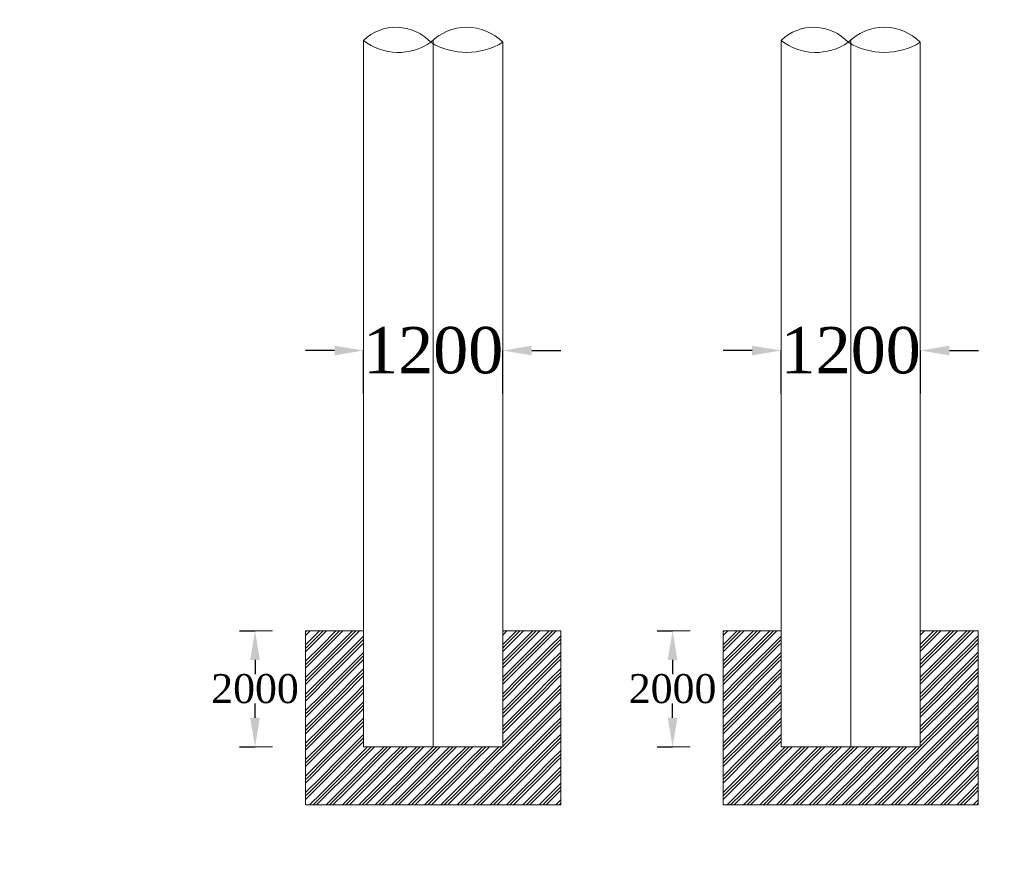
# Model space of a CAD drawing. Header units: millimetres. Extents: x -20950785 to 389010297, y -11535949 to 14056629.
# Tile 280 of 654: x 13514325 to 13531303, y -425174 to -410692. Entities that reach past the tile are written whole.
import ezdxf

# ---------------------------------------------------------------- set-up
doc = ezdxf.new("R2010")
doc.units = ezdxf.units.MM
doc.header["$LTSCALE"] = 60
doc.header["$MEASUREMENT"] = 0
doc.styles.add('PDF Arial Bold', font='times.ttf')
doc.dimstyles.get("Standard").update_dxf_attribs({"dimtxt": 400, "dimasz": 215, "dimexe": 0.18, "dimexo": 0.0625, "dimgap": 0.09, "dimtad": 0, "dimtih": 1, "dimtoh": 1, "dimdec": 0, "dimzin": 4, "dimdsep": 46, "dimtxsty": 'Standard', "dimblk": 'OPEN90', "dimcen": 0, "dimadec": 0, "dimazin": 1, "dimtfac": 1, "dimtdec": 0, "dimtix": 1, "dimtofl": 0, "dimtmove": 0, "dimatfit": 3, "dimldrblk": 'OPEN30', "dimfxl": 1, "dimtolj": 1, "dimtzin": 0, "dimarcsym": 0})

# ---------------------------------------------------------------- blocks, each defined once
blk = doc.blocks.new('*D3802')
at = {"color": 0, "linetype": 'Continuous', "lineweight": -2, "ltscale": 2, "transparency": 16777216}
for p, q in [((13519755, -416398), (13519255, -416398)), ((13520255, -417141), (13520255, -416398)), ((13522655, -417141), (13522655, -416398)), ((13523155, -416398), (13523655, -416398))]:
    blk.add_line(p, q, dxfattribs=at)
at = {"color": 0, "linetype": 'Continuous', "lineweight": 9, "ltscale": 2, "transparency": 16777216}
for points in [[(13519755, -416315), (13519755, -416481), (13520255, -416398)], [(13523155, -416315), (13523155, -416481), (13522655, -416398)]]:
    blk.add_solid(points, dxfattribs=at)
at = {"layer": 'Defpoints', "color": 0, "linetype": 'Continuous', "lineweight": 9, "ltscale": 2, "transparency": 16777216}
for p in [(13522655, -416398), (13520255, -417141), (13522655, -417141)]:
    blk.add_point(p, dxfattribs=at)
at = {"color": 0, "linetype": 'Continuous', "lineweight": 9, "ltscale": 2, "transparency": 16777216, "insert": (13521455, -416398), "char_height": 500, "attachment_point": 5, "style": 'PDF Arial Bold'}
blk.add_mtext('\\A1;{\\H1.6x;1200}', dxfattribs=at)
blk = doc.blocks.new('*D3803')
at = {"color": 0, "linetype": 'Continuous', "lineweight": -2, "ltscale": 2, "transparency": 16777216}
for p, q in [((13519755, -416398), (13519255, -416398)), ((13520255, -417141), (13520255, -416398)), ((13522655, -417141), (13522655, -416398)), ((13523155, -416398), (13523655, -416398))]:
    blk.add_line(p, q, dxfattribs=at)
at = {"color": 0, "linetype": 'Continuous', "lineweight": 9, "ltscale": 2, "transparency": 16777216}
for points in [[(13519755, -416315), (13519755, -416481), (13520255, -416398)], [(13523155, -416315), (13523155, -416481), (13522655, -416398)]]:
    blk.add_solid(points, dxfattribs=at)
at = {"layer": 'Defpoints', "color": 0, "linetype": 'Continuous', "lineweight": 9, "ltscale": 2, "transparency": 16777216}
for p in [(13522655, -416398), (13520255, -417141), (13522655, -417141)]:
    blk.add_point(p, dxfattribs=at)
at = {"color": 0, "linetype": 'Continuous', "lineweight": 9, "ltscale": 2, "transparency": 16777216, "insert": (13521455, -416398), "char_height": 500, "attachment_point": 5, "style": 'PDF Arial Bold'}
blk.add_mtext('\\A1;{\\H1.6x;1200}', dxfattribs=at)
blk = doc.blocks.new('*D3804')
at = {"color": 0, "linetype": 'Continuous', "lineweight": -2, "ltscale": 2, "transparency": 16777216}
for p, q in [((13519755, -416398), (13519255, -416398)), ((13520255, -417141), (13520255, -416398)), ((13522655, -417141), (13522655, -416398)), ((13523155, -416398), (13523655, -416398))]:
    blk.add_line(p, q, dxfattribs=at)
at = {"color": 0, "linetype": 'Continuous', "lineweight": 9, "ltscale": 2, "transparency": 16777216}
for points in [[(13519755, -416315), (13519755, -416481), (13520255, -416398)], [(13523155, -416315), (13523155, -416481), (13522655, -416398)]]:
    blk.add_solid(points, dxfattribs=at)
at = {"layer": 'Defpoints', "color": 0, "linetype": 'Continuous', "lineweight": 9, "ltscale": 2, "transparency": 16777216}
for p in [(13522655, -416398), (13520255, -417141), (13522655, -417141)]:
    blk.add_point(p, dxfattribs=at)
at = {"color": 0, "linetype": 'Continuous', "lineweight": 9, "ltscale": 2, "transparency": 16777216, "insert": (13521455, -416398), "char_height": 500, "attachment_point": 5, "style": 'PDF Arial Bold'}
blk.add_mtext('\\A1;{\\H1.6x;1200}', dxfattribs=at)
blk = doc.blocks.new('*D3805')
at = {"color": 0, "linetype": 'Continuous', "lineweight": -2, "ltscale": 2, "transparency": 16777216}
for p, q in [((13519755, -416398), (13519255, -416398)), ((13520255, -417141), (13520255, -416398)), ((13522655, -417141), (13522655, -416398)), ((13523155, -416398), (13523655, -416398))]:
    blk.add_line(p, q, dxfattribs=at)
at = {"color": 0, "linetype": 'Continuous', "lineweight": 9, "ltscale": 2, "transparency": 16777216}
for points in [[(13519755, -416315), (13519755, -416481), (13520255, -416398)], [(13523155, -416315), (13523155, -416481), (13522655, -416398)]]:
    blk.add_solid(points, dxfattribs=at)
at = {"layer": 'Defpoints', "color": 0, "linetype": 'Continuous', "lineweight": 9, "ltscale": 2, "transparency": 16777216}
for p in [(13522655, -416398), (13520255, -417141), (13522655, -417141)]:
    blk.add_point(p, dxfattribs=at)
at = {"color": 0, "linetype": 'Continuous', "lineweight": 9, "ltscale": 2, "transparency": 16777216, "insert": (13521455, -416398), "char_height": 500, "attachment_point": 5, "style": 'PDF Arial Bold'}
blk.add_mtext('\\A1;{\\H1.6x;1200}', dxfattribs=at)
blk = doc.blocks.new('*D3806')
at = {"color": 0, "linetype": 'Continuous', "lineweight": -2, "ltscale": 2, "transparency": 16777216}
for p, q in [((13519755, -416398), (13519255, -416398)), ((13520255, -417141), (13520255, -416398)), ((13522655, -417141), (13522655, -416398)), ((13523155, -416398), (13523655, -416398))]:
    blk.add_line(p, q, dxfattribs=at)
at = {"color": 0, "linetype": 'Continuous', "lineweight": 9, "ltscale": 2, "transparency": 16777216}
for points in [[(13519755, -416315), (13519755, -416481), (13520255, -416398)], [(13523155, -416315), (13523155, -416481), (13522655, -416398)]]:
    blk.add_solid(points, dxfattribs=at)
at = {"layer": 'Defpoints', "color": 0, "linetype": 'Continuous', "lineweight": 9, "ltscale": 2, "transparency": 16777216}
for p in [(13522655, -416398), (13520255, -417141), (13522655, -417141)]:
    blk.add_point(p, dxfattribs=at)
at = {"color": 0, "linetype": 'Continuous', "lineweight": 9, "ltscale": 2, "transparency": 16777216, "insert": (13521455, -416398), "char_height": 500, "attachment_point": 5, "style": 'PDF Arial Bold'}
blk.add_mtext('\\A1;{\\H1.6x;1200}', dxfattribs=at)
blk = doc.blocks.new('*D3807')
at = {"color": 0, "linetype": 'Continuous', "lineweight": -2, "ltscale": 2, "transparency": 16777216}
for p, q in [((13519755, -416398), (13519255, -416398)), ((13520255, -417141), (13520255, -416398)), ((13522655, -417141), (13522655, -416398)), ((13523155, -416398), (13523655, -416398))]:
    blk.add_line(p, q, dxfattribs=at)
at = {"color": 0, "linetype": 'Continuous', "lineweight": 9, "ltscale": 2, "transparency": 16777216}
for points in [[(13519755, -416315), (13519755, -416481), (13520255, -416398)], [(13523155, -416315), (13523155, -416481), (13522655, -416398)]]:
    blk.add_solid(points, dxfattribs=at)
at = {"layer": 'Defpoints', "color": 0, "linetype": 'Continuous', "lineweight": 9, "ltscale": 2, "transparency": 16777216}
for p in [(13522655, -416398), (13520255, -417141), (13522655, -417141)]:
    blk.add_point(p, dxfattribs=at)
at = {"color": 0, "linetype": 'Continuous', "lineweight": 9, "ltscale": 2, "transparency": 16777216, "insert": (13521455, -416398), "char_height": 500, "attachment_point": 5, "style": 'PDF Arial Bold'}
blk.add_mtext('\\A1;{\\H1.6x;1200}', dxfattribs=at)
blk = doc.blocks.new('*D3808')
at = {"color": 0, "linetype": 'Continuous', "lineweight": -2, "ltscale": 2, "transparency": 16777216}
for p, q in [((13519755, -416398), (13519255, -416398)), ((13520255, -417141), (13520255, -416398)), ((13522655, -417141), (13522655, -416398)), ((13523155, -416398), (13523655, -416398))]:
    blk.add_line(p, q, dxfattribs=at)
at = {"color": 0, "linetype": 'Continuous', "lineweight": 9, "ltscale": 2, "transparency": 16777216}
for points in [[(13519755, -416315), (13519755, -416481), (13520255, -416398)], [(13523155, -416315), (13523155, -416481), (13522655, -416398)]]:
    blk.add_solid(points, dxfattribs=at)
at = {"layer": 'Defpoints', "color": 0, "linetype": 'Continuous', "lineweight": 9, "ltscale": 2, "transparency": 16777216}
for p in [(13522655, -416398), (13520255, -417141), (13522655, -417141)]:
    blk.add_point(p, dxfattribs=at)
at = {"color": 0, "linetype": 'Continuous', "lineweight": 9, "ltscale": 2, "transparency": 16777216, "insert": (13521455, -416398), "char_height": 500, "attachment_point": 5, "style": 'PDF Arial Bold'}
blk.add_mtext('\\A1;{\\H1.6x;1200}', dxfattribs=at)
blk = doc.blocks.new('*D3809')
at = {"color": 0, "linetype": 'Continuous', "lineweight": -2, "ltscale": 2, "transparency": 16777216}
for p, q in [((13519755, -416398), (13519255, -416398)), ((13520255, -417141), (13520255, -416398)), ((13522655, -417141), (13522655, -416398)), ((13523155, -416398), (13523655, -416398))]:
    blk.add_line(p, q, dxfattribs=at)
at = {"color": 0, "linetype": 'Continuous', "lineweight": 9, "ltscale": 2, "transparency": 16777216}
for points in [[(13519755, -416315), (13519755, -416481), (13520255, -416398)], [(13523155, -416315), (13523155, -416481), (13522655, -416398)]]:
    blk.add_solid(points, dxfattribs=at)
at = {"layer": 'Defpoints', "color": 0, "linetype": 'Continuous', "lineweight": 9, "ltscale": 2, "transparency": 16777216}
for p in [(13522655, -416398), (13520255, -417141), (13522655, -417141)]:
    blk.add_point(p, dxfattribs=at)
at = {"color": 0, "linetype": 'Continuous', "lineweight": 9, "ltscale": 2, "transparency": 16777216, "insert": (13521455, -416398), "char_height": 500, "attachment_point": 5, "style": 'PDF Arial Bold'}
blk.add_mtext('\\A1;{\\H1.6x;1200}', dxfattribs=at)
blk = doc.blocks.new('*D3810')
at = {"color": 0, "linetype": 'Continuous', "lineweight": -2, "ltscale": 2, "transparency": 16777216}
for p, q in [((13519755, -416398), (13519255, -416398)), ((13520255, -417141), (13520255, -416398)), ((13522655, -417141), (13522655, -416398)), ((13523155, -416398), (13523655, -416398))]:
    blk.add_line(p, q, dxfattribs=at)
at = {"color": 0, "linetype": 'Continuous', "lineweight": 9, "ltscale": 2, "transparency": 16777216}
for points in [[(13519755, -416315), (13519755, -416481), (13520255, -416398)], [(13523155, -416315), (13523155, -416481), (13522655, -416398)]]:
    blk.add_solid(points, dxfattribs=at)
at = {"layer": 'Defpoints', "color": 0, "linetype": 'Continuous', "lineweight": 9, "ltscale": 2, "transparency": 16777216}
for p in [(13522655, -416398), (13520255, -417141), (13522655, -417141)]:
    blk.add_point(p, dxfattribs=at)
at = {"color": 0, "linetype": 'Continuous', "lineweight": 9, "ltscale": 2, "transparency": 16777216, "insert": (13521455, -416398), "char_height": 500, "attachment_point": 5, "style": 'PDF Arial Bold'}
blk.add_mtext('\\A1;{\\H1.6x;1200}', dxfattribs=at)
blk = doc.blocks.new('*D3811')
at = {"color": 0, "linetype": 'Continuous', "lineweight": -2, "ltscale": 2, "transparency": 16777216}
for p, q in [((13519755, -416398), (13519255, -416398)), ((13520255, -417141), (13520255, -416398)), ((13522655, -417141), (13522655, -416398)), ((13523155, -416398), (13523655, -416398))]:
    blk.add_line(p, q, dxfattribs=at)
at = {"color": 0, "linetype": 'Continuous', "lineweight": 9, "ltscale": 2, "transparency": 16777216}
for points in [[(13519755, -416315), (13519755, -416481), (13520255, -416398)], [(13523155, -416315), (13523155, -416481), (13522655, -416398)]]:
    blk.add_solid(points, dxfattribs=at)
at = {"layer": 'Defpoints', "color": 0, "linetype": 'Continuous', "lineweight": 9, "ltscale": 2, "transparency": 16777216}
for p in [(13522655, -416398), (13520255, -417141), (13522655, -417141)]:
    blk.add_point(p, dxfattribs=at)
at = {"color": 0, "linetype": 'Continuous', "lineweight": 9, "ltscale": 2, "transparency": 16777216, "insert": (13521455, -416398), "char_height": 500, "attachment_point": 5, "style": 'PDF Arial Bold'}
blk.add_mtext('\\A1;{\\H1.6x;1200}', dxfattribs=at)
blk = doc.blocks.new('*D3812')
at = {"color": 0, "linetype": 'Continuous', "lineweight": -2, "ltscale": 2, "transparency": 16777216}
for p, q in [((13519755, -416398), (13519255, -416398)), ((13520255, -417141), (13520255, -416398)), ((13522655, -417141), (13522655, -416398)), ((13523155, -416398), (13523655, -416398))]:
    blk.add_line(p, q, dxfattribs=at)
at = {"color": 0, "linetype": 'Continuous', "lineweight": 9, "ltscale": 2, "transparency": 16777216}
for points in [[(13519755, -416315), (13519755, -416481), (13520255, -416398)], [(13523155, -416315), (13523155, -416481), (13522655, -416398)]]:
    blk.add_solid(points, dxfattribs=at)
at = {"layer": 'Defpoints', "color": 0, "linetype": 'Continuous', "lineweight": 9, "ltscale": 2, "transparency": 16777216}
for p in [(13522655, -416398), (13520255, -417141), (13522655, -417141)]:
    blk.add_point(p, dxfattribs=at)
at = {"color": 0, "linetype": 'Continuous', "lineweight": 9, "ltscale": 2, "transparency": 16777216, "insert": (13521455, -416398), "char_height": 500, "attachment_point": 5, "style": 'PDF Arial Bold'}
blk.add_mtext('\\A1;{\\H1.6x;1200}', dxfattribs=at)
blk = doc.blocks.new('*D3813')
at = {"color": 0, "linetype": 'Continuous', "lineweight": -2, "ltscale": 2, "transparency": 16777216}
for p, q in [((13519755, -416398), (13519255, -416398)), ((13520255, -417141), (13520255, -416398)), ((13522655, -417141), (13522655, -416398)), ((13523155, -416398), (13523655, -416398))]:
    blk.add_line(p, q, dxfattribs=at)
at = {"color": 0, "linetype": 'Continuous', "lineweight": 9, "ltscale": 2, "transparency": 16777216}
for points in [[(13519755, -416315), (13519755, -416481), (13520255, -416398)], [(13523155, -416315), (13523155, -416481), (13522655, -416398)]]:
    blk.add_solid(points, dxfattribs=at)
at = {"layer": 'Defpoints', "color": 0, "linetype": 'Continuous', "lineweight": 9, "ltscale": 2, "transparency": 16777216}
for p in [(13522655, -416398), (13520255, -417141), (13522655, -417141)]:
    blk.add_point(p, dxfattribs=at)
at = {"color": 0, "linetype": 'Continuous', "lineweight": 9, "ltscale": 2, "transparency": 16777216, "insert": (13521455, -416398), "char_height": 500, "attachment_point": 5, "style": 'PDF Arial Bold'}
blk.add_mtext('\\A1;{\\H1.6x;1200}', dxfattribs=at)
blk = doc.blocks.new('*D3814')
at = {"color": 0, "linetype": 'Continuous', "lineweight": -2, "ltscale": 2, "transparency": 16777216}
for p, q in [((13519755, -416398), (13519255, -416398)), ((13520255, -417141), (13520255, -416398)), ((13522655, -417141), (13522655, -416398)), ((13523155, -416398), (13523655, -416398))]:
    blk.add_line(p, q, dxfattribs=at)
at = {"color": 0, "linetype": 'Continuous', "lineweight": 9, "ltscale": 2, "transparency": 16777216}
for points in [[(13519755, -416315), (13519755, -416481), (13520255, -416398)], [(13523155, -416315), (13523155, -416481), (13522655, -416398)]]:
    blk.add_solid(points, dxfattribs=at)
at = {"layer": 'Defpoints', "color": 0, "linetype": 'Continuous', "lineweight": 9, "ltscale": 2, "transparency": 16777216}
for p in [(13522655, -416398), (13520255, -417141), (13522655, -417141)]:
    blk.add_point(p, dxfattribs=at)
at = {"color": 0, "linetype": 'Continuous', "lineweight": 9, "ltscale": 2, "transparency": 16777216, "insert": (13521455, -416398), "char_height": 500, "attachment_point": 5, "style": 'PDF Arial Bold'}
blk.add_mtext('\\A1;{\\H1.6x;1200}', dxfattribs=at)
blk = doc.blocks.new('*D3815')
at = {"color": 0, "linetype": 'Continuous', "lineweight": -2, "ltscale": 2, "transparency": 16777216}
for p, q in [((13519755, -416398), (13519255, -416398)), ((13520255, -417141), (13520255, -416398)), ((13522655, -417141), (13522655, -416398)), ((13523155, -416398), (13523655, -416398))]:
    blk.add_line(p, q, dxfattribs=at)
at = {"color": 0, "linetype": 'Continuous', "lineweight": 9, "ltscale": 2, "transparency": 16777216}
for points in [[(13519755, -416315), (13519755, -416481), (13520255, -416398)], [(13523155, -416315), (13523155, -416481), (13522655, -416398)]]:
    blk.add_solid(points, dxfattribs=at)
at = {"layer": 'Defpoints', "color": 0, "linetype": 'Continuous', "lineweight": 9, "ltscale": 2, "transparency": 16777216}
for p in [(13522655, -416398), (13520255, -417141), (13522655, -417141)]:
    blk.add_point(p, dxfattribs=at)
at = {"color": 0, "linetype": 'Continuous', "lineweight": 9, "ltscale": 2, "transparency": 16777216, "insert": (13521455, -416398), "char_height": 500, "attachment_point": 5, "style": 'PDF Arial Bold'}
blk.add_mtext('\\A1;{\\H1.6x;1200}', dxfattribs=at)
blk = doc.blocks.new('*D3816')
at = {"color": 0, "linetype": 'Continuous', "lineweight": -2, "ltscale": 2, "transparency": 16777216}
for p, q in [((13519755, -416398), (13519255, -416398)), ((13520255, -417141), (13520255, -416398)), ((13522655, -417141), (13522655, -416398)), ((13523155, -416398), (13523655, -416398))]:
    blk.add_line(p, q, dxfattribs=at)
at = {"color": 0, "linetype": 'Continuous', "lineweight": 9, "ltscale": 2, "transparency": 16777216}
for points in [[(13519755, -416315), (13519755, -416481), (13520255, -416398)], [(13523155, -416315), (13523155, -416481), (13522655, -416398)]]:
    blk.add_solid(points, dxfattribs=at)
at = {"layer": 'Defpoints', "color": 0, "linetype": 'Continuous', "lineweight": 9, "ltscale": 2, "transparency": 16777216}
for p in [(13522655, -416398), (13520255, -417141), (13522655, -417141)]:
    blk.add_point(p, dxfattribs=at)
at = {"color": 0, "linetype": 'Continuous', "lineweight": 9, "ltscale": 2, "transparency": 16777216, "insert": (13521455, -416398), "char_height": 500, "attachment_point": 5, "style": 'PDF Arial Bold'}
blk.add_mtext('\\A1;{\\H1.6x;1200}', dxfattribs=at)
blk = doc.blocks.new('*D3817')
at = {"color": 0, "linetype": 'Continuous', "lineweight": -2, "ltscale": 2, "transparency": 16777216}
for p, q in [((13519755, -416398), (13519255, -416398)), ((13520255, -417141), (13520255, -416398)), ((13522655, -417141), (13522655, -416398)), ((13523155, -416398), (13523655, -416398))]:
    blk.add_line(p, q, dxfattribs=at)
at = {"color": 0, "linetype": 'Continuous', "lineweight": 9, "ltscale": 2, "transparency": 16777216}
for points in [[(13519755, -416315), (13519755, -416481), (13520255, -416398)], [(13523155, -416315), (13523155, -416481), (13522655, -416398)]]:
    blk.add_solid(points, dxfattribs=at)
at = {"layer": 'Defpoints', "color": 0, "linetype": 'Continuous', "lineweight": 9, "ltscale": 2, "transparency": 16777216}
for p in [(13522655, -416398), (13520255, -417141), (13522655, -417141)]:
    blk.add_point(p, dxfattribs=at)
at = {"color": 0, "linetype": 'Continuous', "lineweight": 9, "ltscale": 2, "transparency": 16777216, "insert": (13521455, -416398), "char_height": 500, "attachment_point": 5, "style": 'PDF Arial Bold'}
blk.add_mtext('\\A1;{\\H1.6x;1200}', dxfattribs=at)
blk = doc.blocks.new('*D3818')
at = {"color": 0, "linetype": 'Continuous', "lineweight": -2, "ltscale": 2, "transparency": 16777216}
for p, q in [((13526955, -416398), (13526455, -416398)), ((13527455, -417141), (13527455, -416398)), ((13529855, -417141), (13529855, -416398)), ((13530355, -416398), (13530855, -416398))]:
    blk.add_line(p, q, dxfattribs=at)
at = {"color": 0, "linetype": 'Continuous', "lineweight": 9, "ltscale": 2, "transparency": 16777216}
for points in [[(13526955, -416315), (13526955, -416481), (13527455, -416398)], [(13530355, -416315), (13530355, -416481), (13529855, -416398)]]:
    blk.add_solid(points, dxfattribs=at)
at = {"layer": 'Defpoints', "color": 0, "linetype": 'Continuous', "lineweight": 9, "ltscale": 2, "transparency": 16777216}
for p in [(13529855, -416398), (13527455, -417141), (13529855, -417141)]:
    blk.add_point(p, dxfattribs=at)
at = {"color": 0, "linetype": 'Continuous', "lineweight": 9, "ltscale": 2, "transparency": 16777216, "insert": (13528655, -416398), "char_height": 500, "attachment_point": 5, "style": 'PDF Arial Bold'}
blk.add_mtext('\\A1;{\\H1.6x;1200}', dxfattribs=at)
blk = doc.blocks.new('*D3819')
at = {"color": 0, "linetype": 'Continuous', "lineweight": -2, "ltscale": 2, "transparency": 16777216}
for p, q in [((13526955, -416398), (13526455, -416398)), ((13527455, -417141), (13527455, -416398)), ((13529855, -417141), (13529855, -416398)), ((13530355, -416398), (13530855, -416398))]:
    blk.add_line(p, q, dxfattribs=at)
at = {"color": 0, "linetype": 'Continuous', "lineweight": 9, "ltscale": 2, "transparency": 16777216}
for points in [[(13526955, -416315), (13526955, -416481), (13527455, -416398)], [(13530355, -416315), (13530355, -416481), (13529855, -416398)]]:
    blk.add_solid(points, dxfattribs=at)
at = {"layer": 'Defpoints', "color": 0, "linetype": 'Continuous', "lineweight": 9, "ltscale": 2, "transparency": 16777216}
for p in [(13529855, -416398), (13527455, -417141), (13529855, -417141)]:
    blk.add_point(p, dxfattribs=at)
at = {"color": 0, "linetype": 'Continuous', "lineweight": 9, "ltscale": 2, "transparency": 16777216, "insert": (13528655, -416398), "char_height": 500, "attachment_point": 5, "style": 'PDF Arial Bold'}
blk.add_mtext('\\A1;{\\H1.6x;1200}', dxfattribs=at)
blk = doc.blocks.new('*D3820')
at = {"color": 0, "linetype": 'Continuous', "lineweight": -2, "ltscale": 2, "transparency": 16777216}
for p, q in [((13526955, -416398), (13526455, -416398)), ((13527455, -417141), (13527455, -416398)), ((13529855, -417141), (13529855, -416398)), ((13530355, -416398), (13530855, -416398))]:
    blk.add_line(p, q, dxfattribs=at)
at = {"color": 0, "linetype": 'Continuous', "lineweight": 9, "ltscale": 2, "transparency": 16777216}
for points in [[(13526955, -416315), (13526955, -416481), (13527455, -416398)], [(13530355, -416315), (13530355, -416481), (13529855, -416398)]]:
    blk.add_solid(points, dxfattribs=at)
at = {"layer": 'Defpoints', "color": 0, "linetype": 'Continuous', "lineweight": 9, "ltscale": 2, "transparency": 16777216}
for p in [(13529855, -416398), (13527455, -417141), (13529855, -417141)]:
    blk.add_point(p, dxfattribs=at)
at = {"color": 0, "linetype": 'Continuous', "lineweight": 9, "ltscale": 2, "transparency": 16777216, "insert": (13528655, -416398), "char_height": 500, "attachment_point": 5, "style": 'PDF Arial Bold'}
blk.add_mtext('\\A1;{\\H1.6x;1200}', dxfattribs=at)
blk = doc.blocks.new('*D3821')
at = {"color": 0, "linetype": 'Continuous', "lineweight": -2, "ltscale": 2, "transparency": 16777216}
for p, q in [((13526955, -416398), (13526455, -416398)), ((13527455, -417141), (13527455, -416398)), ((13529855, -417141), (13529855, -416398)), ((13530355, -416398), (13530855, -416398))]:
    blk.add_line(p, q, dxfattribs=at)
at = {"color": 0, "linetype": 'Continuous', "lineweight": 9, "ltscale": 2, "transparency": 16777216}
for points in [[(13526955, -416315), (13526955, -416481), (13527455, -416398)], [(13530355, -416315), (13530355, -416481), (13529855, -416398)]]:
    blk.add_solid(points, dxfattribs=at)
at = {"layer": 'Defpoints', "color": 0, "linetype": 'Continuous', "lineweight": 9, "ltscale": 2, "transparency": 16777216}
for p in [(13529855, -416398), (13527455, -417141), (13529855, -417141)]:
    blk.add_point(p, dxfattribs=at)
at = {"color": 0, "linetype": 'Continuous', "lineweight": 9, "ltscale": 2, "transparency": 16777216, "insert": (13528655, -416398), "char_height": 500, "attachment_point": 5, "style": 'PDF Arial Bold'}
blk.add_mtext('\\A1;{\\H1.6x;1200}', dxfattribs=at)
blk = doc.blocks.new('*D3822')
at = {"color": 0, "linetype": 'Continuous', "lineweight": -2, "ltscale": 2, "transparency": 16777216}
for p, q in [((13526955, -416398), (13526455, -416398)), ((13527455, -417141), (13527455, -416398)), ((13529855, -417141), (13529855, -416398)), ((13530355, -416398), (13530855, -416398))]:
    blk.add_line(p, q, dxfattribs=at)
at = {"color": 0, "linetype": 'Continuous', "lineweight": 9, "ltscale": 2, "transparency": 16777216}
for points in [[(13526955, -416315), (13526955, -416481), (13527455, -416398)], [(13530355, -416315), (13530355, -416481), (13529855, -416398)]]:
    blk.add_solid(points, dxfattribs=at)
at = {"layer": 'Defpoints', "color": 0, "linetype": 'Continuous', "lineweight": 9, "ltscale": 2, "transparency": 16777216}
for p in [(13529855, -416398), (13527455, -417141), (13529855, -417141)]:
    blk.add_point(p, dxfattribs=at)
at = {"color": 0, "linetype": 'Continuous', "lineweight": 9, "ltscale": 2, "transparency": 16777216, "insert": (13528655, -416398), "char_height": 500, "attachment_point": 5, "style": 'PDF Arial Bold'}
blk.add_mtext('\\A1;{\\H1.6x;1200}', dxfattribs=at)
blk = doc.blocks.new('*D3823')
at = {"color": 0, "linetype": 'Continuous', "lineweight": -2, "ltscale": 2, "transparency": 16777216}
for p, q in [((13526955, -416398), (13526455, -416398)), ((13527455, -417141), (13527455, -416398)), ((13529855, -417141), (13529855, -416398)), ((13530355, -416398), (13530855, -416398))]:
    blk.add_line(p, q, dxfattribs=at)
at = {"color": 0, "linetype": 'Continuous', "lineweight": 9, "ltscale": 2, "transparency": 16777216}
for points in [[(13526955, -416315), (13526955, -416481), (13527455, -416398)], [(13530355, -416315), (13530355, -416481), (13529855, -416398)]]:
    blk.add_solid(points, dxfattribs=at)
at = {"layer": 'Defpoints', "color": 0, "linetype": 'Continuous', "lineweight": 9, "ltscale": 2, "transparency": 16777216}
for p in [(13529855, -416398), (13527455, -417141), (13529855, -417141)]:
    blk.add_point(p, dxfattribs=at)
at = {"color": 0, "linetype": 'Continuous', "lineweight": 9, "ltscale": 2, "transparency": 16777216, "insert": (13528655, -416398), "char_height": 500, "attachment_point": 5, "style": 'PDF Arial Bold'}
blk.add_mtext('\\A1;{\\H1.6x;1200}', dxfattribs=at)
blk = doc.blocks.new('*D3824')
at = {"color": 0, "linetype": 'Continuous', "lineweight": -2, "ltscale": 2, "transparency": 16777216}
for p, q in [((13526955, -416398), (13526455, -416398)), ((13527455, -417141), (13527455, -416398)), ((13529855, -417141), (13529855, -416398)), ((13530355, -416398), (13530855, -416398))]:
    blk.add_line(p, q, dxfattribs=at)
at = {"color": 0, "linetype": 'Continuous', "lineweight": 9, "ltscale": 2, "transparency": 16777216}
for points in [[(13526955, -416315), (13526955, -416481), (13527455, -416398)], [(13530355, -416315), (13530355, -416481), (13529855, -416398)]]:
    blk.add_solid(points, dxfattribs=at)
at = {"layer": 'Defpoints', "color": 0, "linetype": 'Continuous', "lineweight": 9, "ltscale": 2, "transparency": 16777216}
for p in [(13529855, -416398), (13527455, -417141), (13529855, -417141)]:
    blk.add_point(p, dxfattribs=at)
at = {"color": 0, "linetype": 'Continuous', "lineweight": 9, "ltscale": 2, "transparency": 16777216, "insert": (13528655, -416398), "char_height": 500, "attachment_point": 5, "style": 'PDF Arial Bold'}
blk.add_mtext('\\A1;{\\H1.6x;1200}', dxfattribs=at)
blk = doc.blocks.new('*D3825')
at = {"color": 0, "linetype": 'Continuous', "lineweight": -2, "ltscale": 2, "transparency": 16777216}
for p, q in [((13526955, -416398), (13526455, -416398)), ((13527455, -417141), (13527455, -416398)), ((13529855, -417141), (13529855, -416398)), ((13530355, -416398), (13530855, -416398))]:
    blk.add_line(p, q, dxfattribs=at)
at = {"color": 0, "linetype": 'Continuous', "lineweight": 9, "ltscale": 2, "transparency": 16777216}
for points in [[(13526955, -416315), (13526955, -416481), (13527455, -416398)], [(13530355, -416315), (13530355, -416481), (13529855, -416398)]]:
    blk.add_solid(points, dxfattribs=at)
at = {"layer": 'Defpoints', "color": 0, "linetype": 'Continuous', "lineweight": 9, "ltscale": 2, "transparency": 16777216}
for p in [(13529855, -416398), (13527455, -417141), (13529855, -417141)]:
    blk.add_point(p, dxfattribs=at)
at = {"color": 0, "linetype": 'Continuous', "lineweight": 9, "ltscale": 2, "transparency": 16777216, "insert": (13528655, -416398), "char_height": 500, "attachment_point": 5, "style": 'PDF Arial Bold'}
blk.add_mtext('\\A1;{\\H1.6x;1200}', dxfattribs=at)
blk = doc.blocks.new('*D3826')
at = {"color": 0, "linetype": 'Continuous', "lineweight": -2, "ltscale": 2, "transparency": 16777216}
for p, q in [((13526955, -416398), (13526455, -416398)), ((13527455, -417141), (13527455, -416398)), ((13529855, -417141), (13529855, -416398)), ((13530355, -416398), (13530855, -416398))]:
    blk.add_line(p, q, dxfattribs=at)
at = {"color": 0, "linetype": 'Continuous', "lineweight": 9, "ltscale": 2, "transparency": 16777216}
for points in [[(13526955, -416315), (13526955, -416481), (13527455, -416398)], [(13530355, -416315), (13530355, -416481), (13529855, -416398)]]:
    blk.add_solid(points, dxfattribs=at)
at = {"layer": 'Defpoints', "color": 0, "linetype": 'Continuous', "lineweight": 9, "ltscale": 2, "transparency": 16777216}
for p in [(13529855, -416398), (13527455, -417141), (13529855, -417141)]:
    blk.add_point(p, dxfattribs=at)
at = {"color": 0, "linetype": 'Continuous', "lineweight": 9, "ltscale": 2, "transparency": 16777216, "insert": (13528655, -416398), "char_height": 500, "attachment_point": 5, "style": 'PDF Arial Bold'}
blk.add_mtext('\\A1;{\\H1.6x;1200}', dxfattribs=at)
blk = doc.blocks.new('*D3827')
at = {"color": 0, "linetype": 'Continuous', "lineweight": -2, "ltscale": 2, "transparency": 16777216}
for p, q in [((13526955, -416398), (13526455, -416398)), ((13527455, -417141), (13527455, -416398)), ((13529855, -417141), (13529855, -416398)), ((13530355, -416398), (13530855, -416398))]:
    blk.add_line(p, q, dxfattribs=at)
at = {"color": 0, "linetype": 'Continuous', "lineweight": 9, "ltscale": 2, "transparency": 16777216}
for points in [[(13526955, -416315), (13526955, -416481), (13527455, -416398)], [(13530355, -416315), (13530355, -416481), (13529855, -416398)]]:
    blk.add_solid(points, dxfattribs=at)
at = {"layer": 'Defpoints', "color": 0, "linetype": 'Continuous', "lineweight": 9, "ltscale": 2, "transparency": 16777216}
for p in [(13529855, -416398), (13527455, -417141), (13529855, -417141)]:
    blk.add_point(p, dxfattribs=at)
at = {"color": 0, "linetype": 'Continuous', "lineweight": 9, "ltscale": 2, "transparency": 16777216, "insert": (13528655, -416398), "char_height": 500, "attachment_point": 5, "style": 'PDF Arial Bold'}
blk.add_mtext('\\A1;{\\H1.6x;1200}', dxfattribs=at)
blk = doc.blocks.new('*D3828')
at = {"color": 0, "linetype": 'Continuous', "lineweight": -2, "ltscale": 2, "transparency": 16777216}
for p, q in [((13526955, -416398), (13526455, -416398)), ((13527455, -417141), (13527455, -416398)), ((13529855, -417141), (13529855, -416398)), ((13530355, -416398), (13530855, -416398))]:
    blk.add_line(p, q, dxfattribs=at)
at = {"color": 0, "linetype": 'Continuous', "lineweight": 9, "ltscale": 2, "transparency": 16777216}
for points in [[(13526955, -416315), (13526955, -416481), (13527455, -416398)], [(13530355, -416315), (13530355, -416481), (13529855, -416398)]]:
    blk.add_solid(points, dxfattribs=at)
at = {"layer": 'Defpoints', "color": 0, "linetype": 'Continuous', "lineweight": 9, "ltscale": 2, "transparency": 16777216}
for p in [(13529855, -416398), (13527455, -417141), (13529855, -417141)]:
    blk.add_point(p, dxfattribs=at)
at = {"color": 0, "linetype": 'Continuous', "lineweight": 9, "ltscale": 2, "transparency": 16777216, "insert": (13528655, -416398), "char_height": 500, "attachment_point": 5, "style": 'PDF Arial Bold'}
blk.add_mtext('\\A1;{\\H1.6x;1200}', dxfattribs=at)
blk = doc.blocks.new('*D3829')
at = {"color": 0, "linetype": 'Continuous', "lineweight": -2, "ltscale": 2, "transparency": 16777216}
for p, q in [((13526955, -416398), (13526455, -416398)), ((13527455, -417141), (13527455, -416398)), ((13529855, -417141), (13529855, -416398)), ((13530355, -416398), (13530855, -416398))]:
    blk.add_line(p, q, dxfattribs=at)
at = {"color": 0, "linetype": 'Continuous', "lineweight": 9, "ltscale": 2, "transparency": 16777216}
for points in [[(13526955, -416315), (13526955, -416481), (13527455, -416398)], [(13530355, -416315), (13530355, -416481), (13529855, -416398)]]:
    blk.add_solid(points, dxfattribs=at)
at = {"layer": 'Defpoints', "color": 0, "linetype": 'Continuous', "lineweight": 9, "ltscale": 2, "transparency": 16777216}
for p in [(13529855, -416398), (13527455, -417141), (13529855, -417141)]:
    blk.add_point(p, dxfattribs=at)
at = {"color": 0, "linetype": 'Continuous', "lineweight": 9, "ltscale": 2, "transparency": 16777216, "insert": (13528655, -416398), "char_height": 500, "attachment_point": 5, "style": 'PDF Arial Bold'}
blk.add_mtext('\\A1;{\\H1.6x;1200}', dxfattribs=at)
blk = doc.blocks.new('*D3830')
at = {"color": 0, "linetype": 'Continuous', "lineweight": -2, "ltscale": 2, "transparency": 16777216}
for p, q in [((13526955, -416398), (13526455, -416398)), ((13527455, -417141), (13527455, -416398)), ((13529855, -417141), (13529855, -416398)), ((13530355, -416398), (13530855, -416398))]:
    blk.add_line(p, q, dxfattribs=at)
at = {"color": 0, "linetype": 'Continuous', "lineweight": 9, "ltscale": 2, "transparency": 16777216}
for points in [[(13526955, -416315), (13526955, -416481), (13527455, -416398)], [(13530355, -416315), (13530355, -416481), (13529855, -416398)]]:
    blk.add_solid(points, dxfattribs=at)
at = {"layer": 'Defpoints', "color": 0, "linetype": 'Continuous', "lineweight": 9, "ltscale": 2, "transparency": 16777216}
for p in [(13529855, -416398), (13527455, -417141), (13529855, -417141)]:
    blk.add_point(p, dxfattribs=at)
at = {"color": 0, "linetype": 'Continuous', "lineweight": 9, "ltscale": 2, "transparency": 16777216, "insert": (13528655, -416398), "char_height": 500, "attachment_point": 5, "style": 'PDF Arial Bold'}
blk.add_mtext('\\A1;{\\H1.6x;1200}', dxfattribs=at)
blk = doc.blocks.new('*D3831')
at = {"color": 0, "linetype": 'Continuous', "lineweight": -2, "ltscale": 2, "transparency": 16777216}
for p, q in [((13526955, -416398), (13526455, -416398)), ((13527455, -417141), (13527455, -416398)), ((13529855, -417141), (13529855, -416398)), ((13530355, -416398), (13530855, -416398))]:
    blk.add_line(p, q, dxfattribs=at)
at = {"color": 0, "linetype": 'Continuous', "lineweight": 9, "ltscale": 2, "transparency": 16777216}
for points in [[(13526955, -416315), (13526955, -416481), (13527455, -416398)], [(13530355, -416315), (13530355, -416481), (13529855, -416398)]]:
    blk.add_solid(points, dxfattribs=at)
at = {"layer": 'Defpoints', "color": 0, "linetype": 'Continuous', "lineweight": 9, "ltscale": 2, "transparency": 16777216}
for p in [(13529855, -416398), (13527455, -417141), (13529855, -417141)]:
    blk.add_point(p, dxfattribs=at)
at = {"color": 0, "linetype": 'Continuous', "lineweight": 9, "ltscale": 2, "transparency": 16777216, "insert": (13528655, -416398), "char_height": 500, "attachment_point": 5, "style": 'PDF Arial Bold'}
blk.add_mtext('\\A1;{\\H1.6x;1200}', dxfattribs=at)
blk = doc.blocks.new('*D3832')
at = {"color": 0, "linetype": 'Continuous', "lineweight": -2, "ltscale": 2, "transparency": 16777216}
for p, q in [((13526955, -416398), (13526455, -416398)), ((13527455, -417141), (13527455, -416398)), ((13529855, -417141), (13529855, -416398)), ((13530355, -416398), (13530855, -416398))]:
    blk.add_line(p, q, dxfattribs=at)
at = {"color": 0, "linetype": 'Continuous', "lineweight": 9, "ltscale": 2, "transparency": 16777216}
for points in [[(13526955, -416315), (13526955, -416481), (13527455, -416398)], [(13530355, -416315), (13530355, -416481), (13529855, -416398)]]:
    blk.add_solid(points, dxfattribs=at)
at = {"layer": 'Defpoints', "color": 0, "linetype": 'Continuous', "lineweight": 9, "ltscale": 2, "transparency": 16777216}
for p in [(13529855, -416398), (13527455, -417141), (13529855, -417141)]:
    blk.add_point(p, dxfattribs=at)
at = {"color": 0, "linetype": 'Continuous', "lineweight": 9, "ltscale": 2, "transparency": 16777216, "insert": (13528655, -416398), "char_height": 500, "attachment_point": 5, "style": 'PDF Arial Bold'}
blk.add_mtext('\\A1;{\\H1.6x;1200}', dxfattribs=at)
blk = doc.blocks.new('*D3833')
at = {"color": 0, "linetype": 'Continuous', "lineweight": -2, "ltscale": 2, "transparency": 16777216}
for p, q in [((13526955, -416398), (13526455, -416398)), ((13527455, -417141), (13527455, -416398)), ((13529855, -417141), (13529855, -416398)), ((13530355, -416398), (13530855, -416398))]:
    blk.add_line(p, q, dxfattribs=at)
at = {"color": 0, "linetype": 'Continuous', "lineweight": 9, "ltscale": 2, "transparency": 16777216}
for points in [[(13526955, -416315), (13526955, -416481), (13527455, -416398)], [(13530355, -416315), (13530355, -416481), (13529855, -416398)]]:
    blk.add_solid(points, dxfattribs=at)
at = {"layer": 'Defpoints', "color": 0, "linetype": 'Continuous', "lineweight": 9, "ltscale": 2, "transparency": 16777216}
for p in [(13529855, -416398), (13527455, -417141), (13529855, -417141)]:
    blk.add_point(p, dxfattribs=at)
at = {"color": 0, "linetype": 'Continuous', "lineweight": 9, "ltscale": 2, "transparency": 16777216, "insert": (13528655, -416398), "char_height": 500, "attachment_point": 5, "style": 'PDF Arial Bold'}
blk.add_mtext('\\A1;{\\H1.6x;1200}', dxfattribs=at)
blk = doc.blocks.new('*D4128')
at = {"color": 0, "linetype": 'Continuous', "lineweight": -2, "ltscale": 2, "transparency": 16777216}
for p, q in [((13518116, -421233), (13518383, -421233)), ((13518383, -421733), (13518383, -421979)), ((13518383, -422733), (13518383, -422488)), ((13518116, -423233), (13518383, -423233))]:
    blk.add_line(p, q, dxfattribs=at)
at = {"color": 0, "linetype": 'Continuous', "lineweight": 9, "ltscale": 2, "transparency": 16777216}
for points in [[(13518300, -421733), (13518466, -421733), (13518383, -421233)], [(13518300, -422733), (13518466, -422733), (13518383, -423233)]]:
    blk.add_solid(points, dxfattribs=at)
at = {"layer": 'Defpoints', "color": 0, "linetype": 'Continuous', "lineweight": 9, "ltscale": 2, "transparency": 16777216}
for p in [(13518116, -421233), (13518116, -423233), (13518383, -423233)]:
    blk.add_point(p, dxfattribs=at)
at = {"color": 0, "linetype": 'Continuous', "lineweight": 9, "ltscale": 2, "transparency": 16777216, "insert": (13518383, -422233), "char_height": 500, "attachment_point": 5, "style": 'PDF Arial Bold'}
blk.add_mtext('\\A1;2000', dxfattribs=at)
blk = doc.blocks.new('*D4129')
at = {"color": 0, "linetype": 'Continuous', "lineweight": -2, "ltscale": 2, "transparency": 16777216}
for p, q in [((13525316, -421233), (13525583, -421233)), ((13525583, -421733), (13525583, -421979)), ((13525583, -422733), (13525583, -422488)), ((13525316, -423233), (13525583, -423233))]:
    blk.add_line(p, q, dxfattribs=at)
at = {"color": 0, "linetype": 'Continuous', "lineweight": 9, "ltscale": 2, "transparency": 16777216}
for points in [[(13525500, -421733), (13525666, -421733), (13525583, -421233)], [(13525500, -422733), (13525666, -422733), (13525583, -423233)]]:
    blk.add_solid(points, dxfattribs=at)
at = {"layer": 'Defpoints', "color": 0, "linetype": 'Continuous', "lineweight": 9, "ltscale": 2, "transparency": 16777216}
for p in [(13525316, -421233), (13525316, -423233), (13525583, -423233)]:
    blk.add_point(p, dxfattribs=at)
at = {"color": 0, "linetype": 'Continuous', "lineweight": 9, "ltscale": 2, "transparency": 16777216, "insert": (13525583, -422233), "char_height": 500, "attachment_point": 5, "style": 'PDF Arial Bold'}
blk.add_mtext('\\A1;2000', dxfattribs=at)

msp = doc.modelspace()

# ---------------------------------------------------------------- hatches: boundary and pattern name
at = {"linetype": 'Continuous', "lineweight": 9, "ltscale": 2}
h = msp.add_hatch(dxfattribs=at)
h.set_pattern_fill('GOST_GROUND', scale=20)
h.set_pattern_definition([(45, (80249, 2489.5), (282.8427125, 0), [400]), (45, (80309, 2489.5), (282.8427125, 0), [400]), (45, (80369, 2489.5), (282.8427125, 0), [400])])
h.paths.add_polyline_path([(13520254.5, -421233.42), (13519254.5, -421233.42), (13519254.5, -424233.42), (13523654.5, -424233.42), (13523654.5, -421233.42), (13522654.5, -421233.42), (13522654.5, -423233.42), (13520254.5, -423233.42)])
h = msp.add_hatch(dxfattribs=at)
h.set_pattern_fill('GOST_GROUND', scale=20)
h.set_pattern_definition([(45, (87449, 2489.5), (282.8427125, 0), [400]), (45, (87509, 2489.5), (282.8427125, 0), [400]), (45, (87569, 2489.5), (282.8427125, 0), [400])])
h.paths.add_polyline_path([(13527454.5, -421233.42), (13526454.5, -421233.42), (13526454.5, -424233.42), (13530854.5, -424233.42), (13530854.5, -421233.42), (13529854.5, -421233.42), (13529854.5, -423233.42), (13527454.5, -423233.42)])

# ---------------------------------------------------------------- linework, layer by layer
at = {"color": 7, "linetype": 'Continuous', "lineweight": 9, "ltscale": 2}
for p, q in [((13520254.5, -423233.42), (13520254.5, -411048.42)), ((13521454.5, -423233.42), (13521454.5, -411042.43)), ((13522654.5, -423233.42), (13522654.5, -411082.1)), ((13527454.5, -423233.42), (13527454.5, -411048.42)), ((13528654.5, -423233.42), (13528654.5, -411042.43)), ((13529854.5, -423233.42), (13529854.5, -411082.1)), ((13518685.25, -421233.42), (13518116, -421233.42)), ((13519254.5, -424233.42), (13519254.5, -421233.42)), ((13519254.5, -421233.42), (13520254.5, -421233.42)), ((13523654.5, -421233.42), (13522654.5, -421233.42)), ((13523654.5, -424233.42), (13523654.5, -421233.42)), ((13525885.25, -421233.42), (13525316, -421233.42)), ((13526454.5, -424233.42), (13526454.5, -421233.42)), ((13526454.5, -421233.42), (13527454.5, -421233.42)), ((13530854.5, -421233.42), (13529854.5, -421233.42)), ((13530854.5, -424233.42), (13530854.5, -421233.42)), ((13518685.25, -423233.42), (13518116, -423233.42)), ((13522654.5, -423233.42), (13520254.5, -423233.42)), ((13525885.25, -423233.42), (13525316, -423233.42)), ((13529854.5, -423233.42), (13527454.5, -423233.42)), ((13519254.5, -424233.42), (13523654.5, -424233.42)), ((13526454.5, -424233.42), (13530854.5, -424233.42))]:
    msp.add_line(p, q, dxfattribs=at)
msp.add_circle((13500903, -376200.45), 347474.95, dxfattribs=at)
at = {"color": 7, "linetype": 'Continuous', "lineweight": 9}
for centre, radius, start, end in [((13520816.91, -411637.5), 814.45, 42.995614, 133.673132), ((13522033.55, -411696), 873.19, 44.673197, 135.326803), ((13528016.91, -411637.5), 814.45, 42.995614, 133.673132), ((13529233.55, -411696), 873.19, 44.673197, 135.326803), ((13520856.29, -410283.26), 973.46, 231.815292, 304.853454), ((13522033.55, -410059.92), 1196, 238.722251, 301.277749), ((13528056.29, -410283.26), 973.46, 231.815292, 304.853454), ((13529233.55, -410059.92), 1196, 238.722251, 301.277749)]:
    msp.add_arc(centre, radius, start, end, dxfattribs=at)

# ---------------------------------------------------------------- texts
at = {"color": 7, "linetype": 'Continuous', "lineweight": 9, "ltscale": 2, "char_height": 900, "attachment_point": 1, "style": 'PDF Arial Bold'}
for s, insert in [('\\pi1240.70522,t5740.70522;Moderately \\P\\pi690.45288,t5190.45288;Stronge Rock', (13398035.28, -411858.74)), ('\\pi1240.70522,t5740.70522;Moderately \\P\\pi690.45288,t5190.45288;Stronge Rock', (13350035.28, -413858.74)), ('\\pi1240.70522,t5740.70522;Moderately \\P\\pi690.45288,t5190.45288;Stronge Rock', (13374035.28, -413858.74)), ('\\pi1677.72757,t6177.72757;CR- 72 %', (13398318.71, -414811.96)), ('\\pi1240.70522,t5740.70522;Moderately \\P\\pi690.45288,t5190.45288;Stronge Rock', (13422035.28, -414858.74)), ('\\pi1677.72757,t6177.72757;CR- 50 %', (13350318.71, -416811.96)), ('\\pi1677.72757,t6177.72757;CR- 70 %', (13422318.71, -417811.96))]:
    msp.add_mtext_dynamic_manual_height_columns(s, width=8577.0125, gutter_width=1, heights=[0], dxfattribs=dict(at, insert=insert))

# ---------------------------------------------------------------- dimensions: what is measured, and where the dimension line sits
at = {"color": 7, "linetype": 'Continuous', "lineweight": 9, "ltscale": 2}
for base, p1, p2, picture, middle in [((13522654.5, -416398), (13520254.5, -417140.92), (13522654.5, -417140.92), '*D3802', (13521454.5, -416398)), ((13522654.5, -416398), (13520254.5, -417140.92), (13522654.5, -417140.92), '*D3803', (13521454.5, -416398)), ((13522654.5, -416398), (13520254.5, -417140.92), (13522654.5, -417140.92), '*D3804', (13521454.5, -416398)), ((13522654.5, -416398), (13520254.5, -417140.92), (13522654.5, -417140.92), '*D3805', (13521454.5, -416398)), ((13522654.5, -416398), (13520254.5, -417140.92), (13522654.5, -417140.92), '*D3806', (13521454.5, -416398)), ((13522654.5, -416398), (13520254.5, -417140.92), (13522654.5, -417140.92), '*D3807', (13521454.5, -416398)), ((13522654.5, -416398), (13520254.5, -417140.92), (13522654.5, -417140.92), '*D3808', (13521454.5, -416398)), ((13522654.5, -416398), (13520254.5, -417140.92), (13522654.5, -417140.92), '*D3809', (13521454.5, -416398)), ((13522654.5, -416398), (13520254.5, -417140.92), (13522654.5, -417140.92), '*D3810', (13521454.5, -416398)), ((13522654.5, -416398), (13520254.5, -417140.92), (13522654.5, -417140.92), '*D3811', (13521454.5, -416398)), ((13522654.5, -416398), (13520254.5, -417140.92), (13522654.5, -417140.92), '*D3812', (13521454.5, -416398)), ((13522654.5, -416398), (13520254.5, -417140.92), (13522654.5, -417140.92), '*D3813', (13521454.5, -416398)), ((13522654.5, -416398), (13520254.5, -417140.92), (13522654.5, -417140.92), '*D3814', (13521454.5, -416398)), ((13522654.5, -416398), (13520254.5, -417140.92), (13522654.5, -417140.92), '*D3815', (13521454.5, -416398)), ((13522654.5, -416398), (13520254.5, -417140.92), (13522654.5, -417140.92), '*D3816', (13521454.5, -416398)), ((13522654.5, -416398), (13520254.5, -417140.92), (13522654.5, -417140.92), '*D3817', (13521454.5, -416398)), ((13529854.5, -416398), (13527454.5, -417140.92), (13529854.5, -417140.92), '*D3818', (13528654.5, -416398)), ((13529854.5, -416398), (13527454.5, -417140.92), (13529854.5, -417140.92), '*D3819', (13528654.5, -416398)), ((13529854.5, -416398), (13527454.5, -417140.92), (13529854.5, -417140.92), '*D3820', (13528654.5, -416398)), ((13529854.5, -416398), (13527454.5, -417140.92), (13529854.5, -417140.92), '*D3821', (13528654.5, -416398)), ((13529854.5, -416398), (13527454.5, -417140.92), (13529854.5, -417140.92), '*D3822', (13528654.5, -416398)), ((13529854.5, -416398), (13527454.5, -417140.92), (13529854.5, -417140.92), '*D3823', (13528654.5, -416398)), ((13529854.5, -416398), (13527454.5, -417140.92), (13529854.5, -417140.92), '*D3824', (13528654.5, -416398)), ((13529854.5, -416398), (13527454.5, -417140.92), (13529854.5, -417140.92), '*D3825', (13528654.5, -416398)), ((13529854.5, -416398), (13527454.5, -417140.92), (13529854.5, -417140.92), '*D3826', (13528654.5, -416398)), ((13529854.5, -416398), (13527454.5, -417140.92), (13529854.5, -417140.92), '*D3827', (13528654.5, -416398)), ((13529854.5, -416398), (13527454.5, -417140.92), (13529854.5, -417140.92), '*D3828', (13528654.5, -416398)), ((13529854.5, -416398), (13527454.5, -417140.92), (13529854.5, -417140.92), '*D3829', (13528654.5, -416398)), ((13529854.5, -416398), (13527454.5, -417140.92), (13529854.5, -417140.92), '*D3830', (13528654.5, -416398)), ((13529854.5, -416398), (13527454.5, -417140.92), (13529854.5, -417140.92), '*D3831', (13528654.5, -416398)), ((13529854.5, -416398), (13527454.5, -417140.92), (13529854.5, -417140.92), '*D3832', (13528654.5, -416398)), ((13529854.5, -416398), (13527454.5, -417140.92), (13529854.5, -417140.92), '*D3833', (13528654.5, -416398))]:
    dim = msp.add_linear_dim(base=base, p1=p1, p2=p2, text='{\\H1.6x;1200}', dimstyle='Standard', override={"dimtxt": 500, "dimasz": 500, "dimtxsty": 'PDF Arial Bold', "dimfxl": 300}, dxfattribs=at)
    dim.commit()
    dim.dimension.update_dxf_attribs({"geometry": picture, "text_midpoint": middle})
for base, p1, p2, picture, middle in [((13518383, -423233.42), (13518116, -421233.42), (13518116, -423233.42), '*D4128', (13518383, -422233.42)), ((13525583, -423233.42), (13525316, -421233.42), (13525316, -423233.42), '*D4129', (13525583, -422233.42))]:
    dim = msp.add_linear_dim(base=base, p1=p1, p2=p2, angle=90, dimstyle='Standard', override={"dimtxt": 500, "dimasz": 500, "dimtxsty": 'PDF Arial Bold', "dimfxl": 300}, dxfattribs=at)
    dim.commit()
    dim.dimension.update_dxf_attribs({"geometry": picture, "text_midpoint": middle})

doc.saveas('drawing.dxf')
